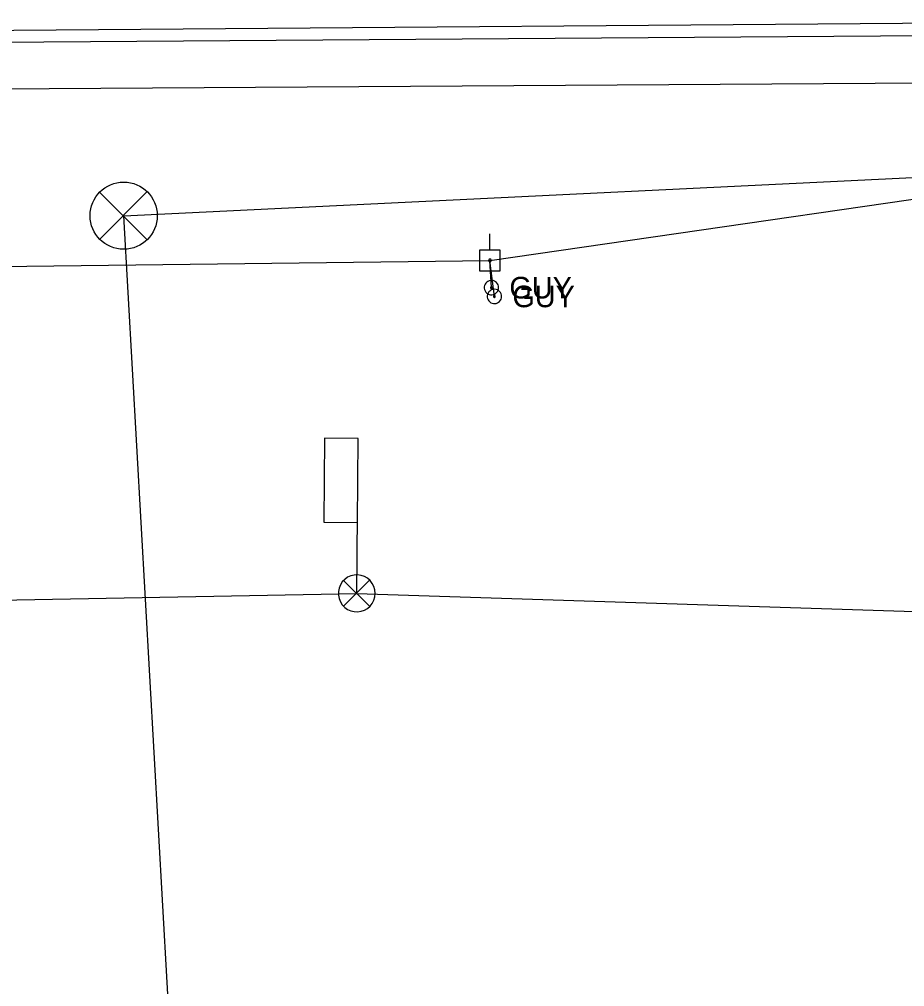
# Model space of a CAD drawing. Extents: x 600849 to 606371, y 330010 to 403088.
# Drawn here: x 602875 to 603033.1, y 387537.1 to 387709.9 of the extents above; entities that cross this region are included whole.
import ezdxf

# ---------------------------------------------------------------- set-up
doc = ezdxf.new("R2010")
doc.units = 0
for name, color, linetype in [('E_FTMS', 7, 'Continuous'), ('E_FTMS_Conduit', 7, 'Continuous'), ('E_SIG', 7, 'Continuous'), ('E_SIG_Conduit', 7, 'Continuous'), ('E_UTL_EGuyWire', 7, 'Continuous'), ('E_UTL_EPowerPole', 7, 'Continuous'), ('E_UTL_Loop_UG', 7, 'Continuous'), ('E_UTL_Overhead', 7, 'Continuous'), ('E_UTL_T_UG', 7, 'Continuous')]:
    doc.layers.add(name, color=color, linetype=linetype)

msp = doc.modelspace()

# ---------------------------------------------------------------- linework, layer by layer
at = {"layer": 'E_FTMS'}
for points in [[(602897.76, 387679.06), (602889.38, 387670.59)], [(602889.38, 387678.97), (602897.84, 387670.51)]]:
    msp.add_lwpolyline(points, dxfattribs=at)
msp.add_circle((602893.65, 387674.81), 6, dxfattribs=at)
at = {"layer": 'E_FTMS_Conduit'}
msp.add_lwpolyline([(602917.68, 387250.27), (602893.65, 387674.81), (603072.52, 387683.48)], dxfattribs=at)
at = {"layer": 'E_SIG'}
for points in [[(602938.58, 387607.35), (602938.52, 387607.97), (602938.34, 387608.57), (602938.05, 387609.13), (602937.67, 387609.63), (602937.19, 387610.04), (602936.65, 387610.35), (602936.06, 387610.55), (602935.43, 387610.64), (602934.81, 387610.61), (602934.2, 387610.47), (602933.63, 387610.21), (602933.12, 387609.84), (602932.68, 387609.39), (602932.34, 387608.86), (602932.11, 387608.28), (602931.99, 387607.66), (602931.99, 387607.03), (602932.11, 387606.42), (602932.34, 387605.84), (602932.68, 387605.31), (602933.12, 387604.85), (602933.63, 387604.49), (602934.2, 387604.23), (602934.81, 387604.08), (602935.43, 387604.05), (602936.06, 387604.14), (602936.65, 387604.35), (602937.19, 387604.66), (602937.67, 387605.07), (602938.05, 387605.56), (602938.34, 387606.12), (602938.52, 387606.72), (602938.58, 387607.35)], [(602937.54, 387609.68), (602932.93, 387605.03)], [(602932.93, 387609.63), (602937.58, 387604.98)]]:
    msp.add_lwpolyline(points, dxfattribs=at)
at = {"layer": 'E_SIG_Conduit'}
msp.add_lwpolyline([(602593.17, 387593.95), (602701.92, 387603), (602935.28, 387607.35), (603051.48, 387603.59)], dxfattribs=at)
at = {"layer": 'E_UTL_EGuyWire'}
for p in [(602959.85, 387660.38), (602959.32, 387661.96)]:
    msp.add_line(p, (602959.06, 387666.83), dxfattribs=at)
for points in [[(602960.6, 387661.96), (602960.58, 387662.2), (602960.51, 387662.44), (602960.4, 387662.65), (602960.25, 387662.85), (602960.06, 387663.01), (602959.85, 387663.13), (602959.62, 387663.21), (602959.38, 387663.24), (602959.14, 387663.23), (602958.9, 387663.17), (602958.68, 387663.07), (602958.48, 387662.93), (602958.31, 387662.75), (602958.18, 387662.55), (602958.09, 387662.32), (602958.04, 387662.08), (602958.04, 387661.84), (602958.09, 387661.6), (602958.18, 387661.37), (602958.31, 387661.17), (602958.48, 387660.99), (602958.68, 387660.85), (602958.9, 387660.75), (602959.14, 387660.69), (602959.38, 387660.68), (602959.62, 387660.71), (602959.85, 387660.79), (602960.06, 387660.91), (602960.25, 387661.07), (602960.4, 387661.27), (602960.51, 387661.48), (602960.58, 387661.72), (602960.6, 387661.96)], [(602961.14, 387660.38), (602961.11, 387660.63), (602961.05, 387660.86), (602960.93, 387661.08), (602960.78, 387661.27), (602960.6, 387661.43), (602960.39, 387661.55), (602960.16, 387661.63), (602959.92, 387661.66), (602959.67, 387661.65), (602959.43, 387661.6), (602959.21, 387661.49), (602959.01, 387661.35), (602958.85, 387661.18), (602958.71, 387660.97), (602958.62, 387660.74), (602958.58, 387660.5), (602958.58, 387660.26), (602958.62, 387660.02), (602958.71, 387659.79), (602958.85, 387659.59), (602959.01, 387659.41), (602959.21, 387659.27), (602959.43, 387659.17), (602959.67, 387659.11), (602959.92, 387659.1), (602960.16, 387659.14), (602960.39, 387659.22), (602960.6, 387659.34), (602960.78, 387659.5), (602960.93, 387659.69), (602961.05, 387659.91), (602961.11, 387660.14), (602961.14, 387660.38)], [(602959.48, 387661.96), (602959.48, 387661.99), (602959.47, 387662.02), (602959.45, 387662.05), (602959.43, 387662.07), (602959.41, 387662.09), (602959.38, 387662.11), (602959.36, 387662.12), (602959.33, 387662.12), (602959.3, 387662.12), (602959.27, 387662.11), (602959.24, 387662.1), (602959.21, 387662.08), (602959.19, 387662.06), (602959.18, 387662.03), (602959.16, 387662), (602959.16, 387661.97), (602959.16, 387661.94), (602959.16, 387661.91), (602959.18, 387661.89), (602959.19, 387661.86), (602959.21, 387661.84), (602959.24, 387661.82), (602959.27, 387661.81), (602959.3, 387661.8), (602959.33, 387661.8), (602959.36, 387661.8), (602959.38, 387661.81), (602959.41, 387661.83), (602959.43, 387661.85), (602959.45, 387661.87), (602959.47, 387661.9), (602959.48, 387661.93), (602959.48, 387661.96)], [(602960.01, 387660.38), (602960.01, 387660.41), (602960, 387660.44), (602959.99, 387660.47), (602959.97, 387660.49), (602959.95, 387660.51), (602959.92, 387660.53), (602959.89, 387660.54), (602959.86, 387660.54), (602959.83, 387660.54), (602959.8, 387660.53), (602959.77, 387660.52), (602959.75, 387660.5), (602959.73, 387660.48), (602959.71, 387660.46), (602959.7, 387660.43), (602959.69, 387660.4), (602959.69, 387660.37), (602959.7, 387660.34), (602959.71, 387660.31), (602959.73, 387660.28), (602959.75, 387660.26), (602959.77, 387660.24), (602959.8, 387660.23), (602959.83, 387660.22), (602959.86, 387660.22), (602959.89, 387660.23), (602959.92, 387660.24), (602959.95, 387660.25), (602959.97, 387660.27), (602959.99, 387660.3), (602960, 387660.32), (602960.01, 387660.35), (602960.01, 387660.38)]]:
    msp.add_lwpolyline(points, dxfattribs=at)
at = {"layer": 'E_UTL_EPowerPole'}
for points in [[(602959.03, 387668.67), (602959.03, 387671.58)], [(602960.87, 387668.67), (602957.19, 387668.67)], [(602957.19, 387668.67), (602957.19, 387664.98)], [(602960.87, 387664.98), (602960.87, 387668.67)], [(602959.3, 387666.83), (602959.3, 387666.87), (602959.28, 387666.92), (602959.26, 387666.96), (602959.23, 387666.99), (602959.2, 387667.02), (602959.16, 387667.04), (602959.12, 387667.06), (602959.07, 387667.07), (602959.03, 387667.06), (602958.98, 387667.05), (602958.94, 387667.03), (602958.91, 387667.01), (602958.87, 387666.97), (602958.85, 387666.94), (602958.83, 387666.89), (602958.82, 387666.85), (602958.82, 387666.8), (602958.83, 387666.76), (602958.85, 387666.72), (602958.87, 387666.68), (602958.91, 387666.65), (602958.94, 387666.62), (602958.98, 387666.6), (602959.03, 387666.59), (602959.07, 387666.59), (602959.12, 387666.6), (602959.16, 387666.61), (602959.2, 387666.63), (602959.23, 387666.66), (602959.26, 387666.7), (602959.28, 387666.74), (602959.3, 387666.78), (602959.3, 387666.83)], [(602957.19, 387664.98), (602960.87, 387664.98)]]:
    msp.add_lwpolyline(points, dxfattribs=at)
at = {"layer": 'E_UTL_Loop_UG'}
msp.add_line((602935.28, 387607.35), (602935.41, 387621.33), dxfattribs=at)
msp.add_lwpolyline([(602935.4, 387620.01), (602935.5, 387635.01), (602929.5, 387635.05), (602929.4, 387620.05), (602935.4, 387620.01)], dxfattribs=at)
at = {"layer": 'E_UTL_Overhead'}
msp.add_lwpolyline([(601679.46, 387668.8), (601757.83, 387668.55), (601827.61, 387668.89), (601953.53, 387670.89), (602054.47, 387701.35), (602169.29, 387703.85), (602308.2, 387704.25), (602422.23, 387704.14), (602681.73, 387663.43), (602959.06, 387666.83), (603184.16, 387699.44), (603373.03, 387663.52)], dxfattribs=at)
at = {"layer": 'E_UTL_T_UG'}
for p, q in [((602568.09, 387703.74), (603117.26, 387707.53)), ((602567.62, 387695.55), (603184.16, 387699.44))]:
    msp.add_line(p, q, dxfattribs=at)
msp.add_lwpolyline([(601671.56, 387658.34), (601845.43, 387661.83), (601866.75, 387661.8), (601919.6, 387661.36), (601944.14, 387664.78), (601972.03, 387667.03), (602033.31, 387684.85), (602045.64, 387687.59), (602050.22, 387690.07), (602059.28, 387686.24), (602096.19, 387685.53), (602152.62, 387688.03), (602203.77, 387684.81), (602227.61, 387683.02), (602282.52, 387682.73), (602324.33, 387688.63), (602370.49, 387690.02), (602414.71, 387690.76), (602422.64, 387701.18), (602447.51, 387703.32), (602511.34, 387705.1), (603115.79, 387709.88)], dxfattribs=at)

# ---------------------------------------------------------------- texts
at = {"layer": 'E_UTL_EGuyWire'}
for p in [(602962.53, 387660.03), (602963.06, 387658.46)]:
    msp.add_text('GUY', height=3.85, dxfattribs=at).set_placement(p)

doc.saveas('drawing.dxf')
